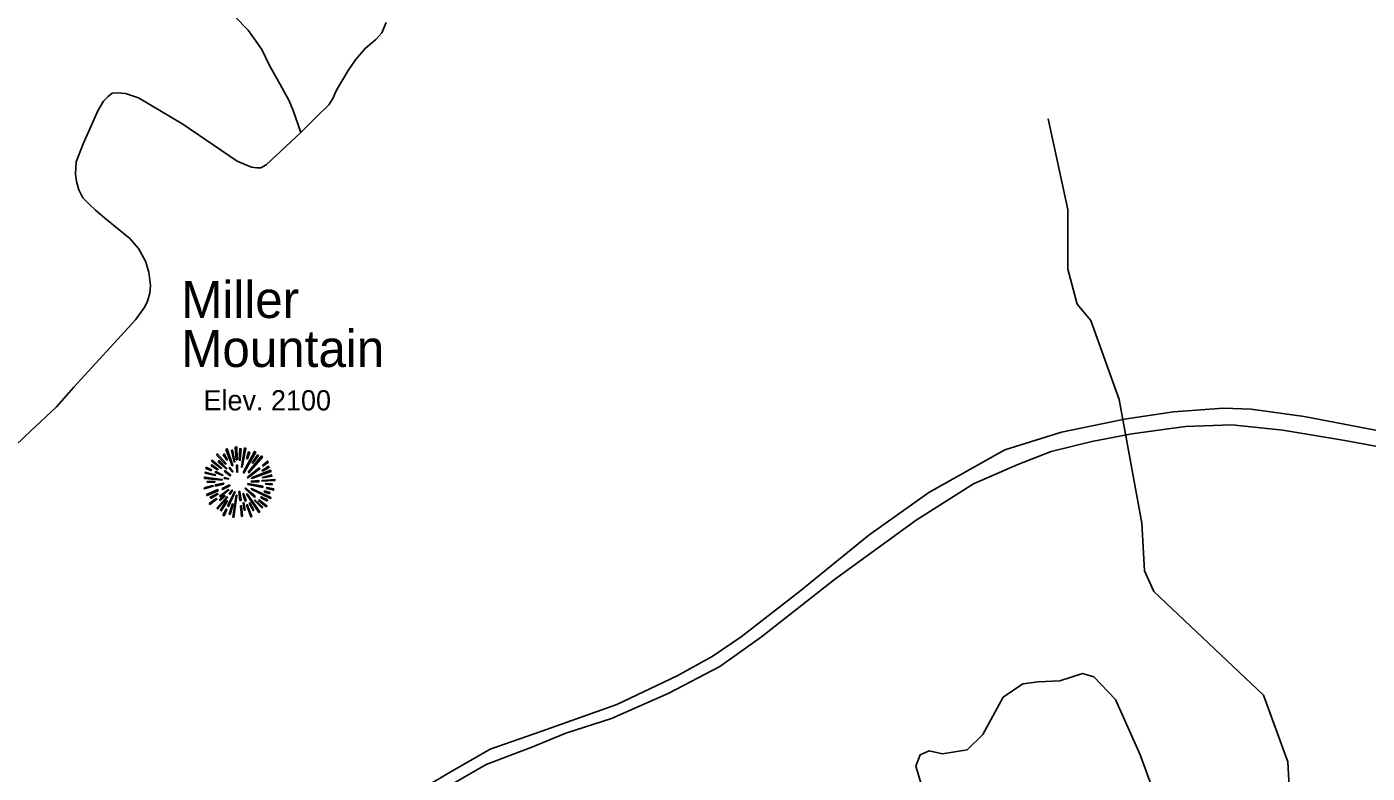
# Model space of a CAD drawing. Extents: x 990631 to 1056237, y 535999 to 585651.
# Drawn here: x 1027410 to 1032860, y 562025 to 565060 of the extents above; entities that cross this region are included whole.
import ezdxf

# ---------------------------------------------------------------- set-up
doc = ezdxf.new("R2010")
doc.units = 0
for name, color, linetype in [('Exist Geographical Mountain Summit CELL', 7, 'Continuous'), ('Exist Geographical Mountain Summit Label', 7, 'Continuous'), ('Exist Hydrographic Creek Single Shore', 7, 'Continuous'), ('Exist Road Non-System Type 51', 7, 'Continuous'), ('Exist Road Primary Interstate Divided Center Attributed', 7, 'Continuous'), ('Exist Survey Geodetic Marker Label', 7, 'Continuous')]:
    doc.layers.add(name, color=color, linetype=linetype)

msp = doc.modelspace()

# ---------------------------------------------------------------- linework, layer by layer
at = {"layer": 'Exist Geographical Mountain Summit CELL'}
for points in [[(1028180.8, 563318.4), (1028216.8, 563280.9), (1028220.1, 563283.4), (1028184.8, 563323.1)], [(1028208.4, 563319.8), (1028224, 563298), (1028225.8, 563299.5), (1028212.4, 563323.8)], [(1028219.3, 563341.6), (1028245.5, 563274.8), (1028248.4, 563275.8), (1028224.4, 563344.2)], [(1028253.1, 563289.7), (1028255.6, 563290.4), (1028246.6, 563338.3), (1028242.2, 563337.2)], [(1028257.8, 563351.1), (1028261.9, 563299.1), (1028265.1, 563299.5), (1028263.7, 563352.1)], [(1028273.9, 563296.9), (1028277.8, 563296.9), (1028281.4, 563344.2), (1028276, 563344.2)], [(1028285.8, 563268.5), (1028300.7, 563345.6), (1028295.3, 563347.4), (1028282.6, 563269.3)], [(1028289.1, 563246.8), (1028292, 563245), (1028340.7, 563329.6), (1028335.2, 563333.3)], [(1028303.6, 563303.8), (1028306.9, 563302.7), (1028316.4, 563329.6), (1028311.6, 563331.4)], [(1028137.6, 563263.8), (1028160, 563255.1), (1028161.2, 563258.1), (1028139, 563269)], [(1028159.4, 563274.8), (1028185.2, 563258.4), (1028187.4, 563261), (1028162.2, 563278.7)], [(1028160.4, 563293.6), (1028200.1, 563263.1), (1028202.3, 563265.3), (1028164.1, 563298)], [(1028188.8, 563290.7), (1028221.5, 563261.7), (1028223.7, 563263.8), (1028191.7, 563295.8)], [(1028232.1, 563265.3), (1028245.9, 563248.9), (1028248, 563251.1), (1028235.3, 563268.2)], [(1028263.3, 563277.7), (1028264.7, 563248.6), (1028267.3, 563248.9), (1028267.3, 563278)], [(1028310.2, 563248.2), (1028312.4, 563246), (1028367.9, 563310.3), (1028363.9, 563315.1)], [(1028347.6, 563319.8), (1028326.5, 563286.4), (1028329.5, 563285.3), (1028351.9, 563316.6)], [(1028367.9, 563253.3), (1028395.5, 563268.2), (1028392.7, 563273.3), (1028366.5, 563255.9)], [(1028367.9, 563276.2), (1028369.8, 563273.7), (1028392.7, 563290), (1028389, 563293.6)], [(1028132.1, 563223.5), (1028204.1, 563216.6), (1028204.4, 563219.5), (1028132.1, 563228.5)], [(1028134.7, 563244.6), (1028176.1, 563235.1), (1028177.2, 563238.4), (1028135.8, 563249.3)], [(1028176.1, 563246.8), (1028206.6, 563234.8), (1028207.7, 563236.9), (1028178.3, 563250.8)], [(1028212.4, 563252.2), (1028237.5, 563233.3), (1028239.6, 563236.2), (1028215, 563255.5)], [(1028212.8, 563222.4), (1028229.9, 563220.2), (1028230.3, 563222.4), (1028213.5, 563226.7)], [(1028306.9, 563228.2), (1028308.7, 563225.7), (1028357.4, 563261.7), (1028354.2, 563266)], [(1028322.9, 563212.6), (1028322.9, 563209.7), (1028353, 563209.7), (1028353.8, 563214.8)], [(1028323.9, 563225.3), (1028325, 563223.1), (1028403.2, 563251.8), (1028401.4, 563256.5)], [(1028366.1, 563211.5), (1028418.5, 563214.8), (1028418.8, 563219.5), (1028366.5, 563214.8)], [(1028369.8, 563225.3), (1028406.5, 563231.9), (1028405, 563237.3), (1028368.3, 563227.5)], [(1028130.7, 563185.7), (1028132.1, 563180.6), (1028168.1, 563191.2), (1028165.9, 563194.4)], [(1028140.4, 563158.1), (1028143, 563153.4), (1028188.4, 563173.4), (1028187, 563178.1)], [(1028144.1, 563206.1), (1028173.9, 563207.5), (1028173.9, 563211.1), (1028143, 563211.1)], [(1028157.9, 563142.1), (1028187, 563158.8), (1028184.8, 563162.5), (1028155.7, 563147.2)], [(1028176.5, 563197), (1028177.5, 563192.3), (1028210.6, 563200.6), (1028209.9, 563204.3)], [(1028194.2, 563151.6), (1028197.1, 563147.9), (1028231.7, 563176.3), (1028229.9, 563178.8)], [(1028204.1, 563182.8), (1028206.3, 563178.1), (1028235, 563193.3), (1028233.9, 563196.6)], [(1028225.8, 563111.6), (1028230.3, 563109.8), (1028256.8, 563168.2), (1028254.2, 563169)], [(1028232.8, 563161), (1028236, 563158.1), (1028246.2, 563174.4), (1028244.3, 563175.9)], [(1028272.7, 563170.1), (1028276.7, 563133.1), (1028281.1, 563133.3), (1028276, 563170.8)], [(1028288.8, 563161.4), (1028297.5, 563131.5), (1028301.5, 563133.3), (1028290.9, 563162.5)], [(1028297.1, 563181.7), (1028335.6, 563146.4), (1028338.1, 563150.8), (1028298.9, 563183.9)], [(1028303.3, 563159.1), (1028353.8, 563084.3), (1028357.4, 563087.2), (1028305.8, 563160.3)], [(1028308.3, 563198.8), (1028369.1, 563186.8), (1028370.1, 563191.2), (1028309.4, 563202.4)], [(1028322.1, 563179.2), (1028400.3, 563141), (1028402.1, 563146.4), (1028323.6, 563182.1)], [(1028375.6, 563169), (1028396.7, 563161), (1028398.5, 563165.4), (1028377, 563172.2)], [(1028381, 563199.5), (1028407.6, 563197.3), (1028407.6, 563201.7), (1028381.4, 563202.7)], [(1028385.1, 563182.4), (1028413.4, 563175.2), (1028414.1, 563180.6), (1028386.1, 563186.8)], [(1028151.7, 563121.4), (1028154.6, 563117.4), (1028183, 563138.5), (1028180.4, 563141.7)], [(1028182.6, 563101.7), (1028185.5, 563099.2), (1028226.2, 563146.8), (1028223.3, 563149)], [(1028197.9, 563133.1), (1028217.2, 563151.2), (1028213.8, 563153.4), (1028193.5, 563136.3)], [(1028222.6, 563133.1), (1028197.5, 563093.8), (1028200.7, 563091.3), (1028226.6, 563130.8)], [(1028237.5, 563076.4), (1028249.5, 563119.2), (1028245.9, 563119.6), (1028233.1, 563077.4)], [(1028247.3, 563066.2), (1028252, 563065.1), (1028264.7, 563154.4), (1028261.5, 563155.2)], [(1028278.9, 563111.6), (1028282.6, 563069.1), (1028286.6, 563070.1), (1028283.2, 563111.6)], [(1028298.5, 563094.9), (1028293.1, 563124.7), (1028289.8, 563124.7), (1028294.2, 563093.8)], [(1028303.3, 563116.3), (1028320.7, 563066.5), (1028325, 563068.3), (1028306.2, 563117)], [(1028313.8, 563122.1), (1028329.8, 563092.7), (1028333.8, 563094.9), (1028317.5, 563123.6)], [(1028335.6, 563133.3), (1028365.7, 563104.3), (1028369.1, 563106.9), (1028337.8, 563135.9)], [(1028352.3, 563134.1), (1028382.8, 563108.3), (1028386.1, 563111.9), (1028354.2, 563136.7)], [(1028361.4, 563145), (1028386.5, 563131.9), (1028389, 563135.6), (1028363.6, 563149)], [(1028207.7, 563074.5), (1028212.4, 563071.6), (1028223.3, 563096.3), (1028220.1, 563098.5)]]:
    msp.add_lwpolyline(points, close=True, dxfattribs=at)
at = {"layer": 'Exist Hydrographic Creek Single Shore'}
msp.add_lwpolyline([(1032635.7, 561750.1), (1032542.7, 561968.6), (1032537.7, 562070.4), (1032438.3, 562341.6), (1031992.9, 562764.1), (1031954, 562846.9), (1031943.6, 563040.7), (1031851.3, 563544.7), (1031736.6, 563865.4), (1031680.3, 563932.2), (1031643.1, 564074.1), (1031642.8, 564317), (1031562.8, 564686.2)], dxfattribs=at)
at = {"layer": 'Exist Road Non-System Type 51'}
for points in [[(1028524, 564630.6), (1028492.8, 564719.6), (1028476.2, 564758.2), (1028438.4, 564827.4), (1028396.9, 564902.8), (1028365.2, 564968.1), (1028309.7, 565045.8), (1028255.4, 565101.7), (1028222.9, 565142.8), (1028205.9, 565175.6), (1028196.8, 565199.8), (1028193.4, 565221.8), (1028188.9, 565322.2), (1028183, 565388.3), (1028171.4, 565458.8), (1028150, 565537.6), (1028141.1, 565574)], [(1028524, 564630.6), (1028588.1, 564694.3), (1028637.7, 564742.7), (1028654.6, 564768.2), (1028669.7, 564801.7), (1028716.6, 564882.2), (1028746, 564925.2), (1028785.6, 564972), (1028828.7, 565008.5), (1028853.7, 565035.7), (1028871.1, 565077.1)], [(1028524, 564630.6), (1028462, 564572.4), (1028383.5, 564499.1), (1028361.1, 564485.8), (1028345.1, 564486.3), (1028323.1, 564489.2), (1028307.3, 564495.7), (1028265.8, 564512.9), (1028044.8, 564664.4), (1027864.3, 564770.5), (1027810.8, 564788.4), (1027778.8, 564791.4), (1027756.8, 564790.3), (1027740.3, 564776.8), (1027721.7, 564757.4), (1027698.3, 564718), (1027639.8, 564584), (1027611.4, 564510.9), (1027607.7, 564461), (1027612.7, 564430.7), (1027621.5, 564396.5), (1027638.4, 564363.7), (1027663.7, 564339), (1027688.8, 564314.1), (1027733.7, 564276.6), (1027829.2, 564199.4), (1027863.7, 564158.1), (1027892.1, 564107.1), (1027906.6, 564062.6), (1027912.7, 564008.5), (1027909.7, 563976.5), (1027900.6, 563944.7), (1027890, 563921.1), (1027852.1, 563868.4), (1027600.7, 563594.6), (1027530.1, 563514.8), (1027426.7, 563416.3), (1027302.7, 563298.3)], [(1030962.5, 561743.5), (1031012.6, 561806.3), (1031046.1, 561869), (1031067, 561927.5), (1031041.9, 561994.5), (1031025.2, 562053), (1031041.9, 562099), (1031079.5, 562115.7), (1031133.8, 562103.2), (1031234.2, 562119.9), (1031296.9, 562182.6), (1031380.5, 562333.2), (1031459.9, 562387.6), (1031522.6, 562395.9), (1031610.4, 562400.1), (1031702.3, 562429.4), (1031748.3, 562416.8), (1031836.1, 562324.8), (1031936.4, 562099), (1032015.9, 561885.7), (1032028.4, 561860.6)]]:
    msp.add_lwpolyline(points, dxfattribs=at)
at = {"layer": 'Exist Road Primary Interstate Divided Center Attributed'}
for points in [[(1032957.1, 563407.2), (1032603.2, 563475), (1032388.6, 563505.1), (1032275.6, 563508.9), (1032072.3, 563493.8), (1031872.7, 563463.7), (1031616.7, 563410.9), (1031387, 563339.4), (1031078.3, 563166.1), (1030833.5, 562992.8), (1030551.2, 562763), (1030314, 562578.5), (1030197.2, 562499.4), (1030054.2, 562420.3), (1029809.4, 562303.5), (1029500.7, 562194.2), (1029293.6, 562122.7), (1029131.7, 562028.5), (1028992.4, 561945.6)], [(1029146.7, 561984.1), (1029278.5, 562059.4), (1029463, 562131), (1029602.3, 562187.5), (1029786.8, 562247.7), (1030020.3, 562349.4), (1030227.4, 562458.7), (1030396.8, 562579.2), (1030694.2, 562812.8), (1031025.6, 563053.8), (1031259, 563200.7), (1031439.7, 563279.8), (1031575.3, 563332.6), (1031741, 563374), (1031902.9, 563404.1), (1032121.2, 563434.3), (1032309.5, 563441.8), (1032516.6, 563419.2), (1032768.8, 563377.8), (1033070.1, 563321.3)]]:
    msp.add_lwpolyline(points, dxfattribs=at)

# ---------------------------------------------------------------- texts
at = {"layer": 'Exist Geographical Mountain Summit Label'}
for s, p in [('Miller', (1028038.2, 563875.6)), ('Mountain', (1028038.2, 563676.4))]:
    msp.add_text(s, height=150, dxfattribs=at).set_placement(p)
at = {"layer": 'Exist Survey Geodetic Marker Label'}
msp.add_text('Elev. 2100', height=82.02, dxfattribs=at).set_placement((1028128.6, 563500))

doc.saveas('drawing.dxf')
